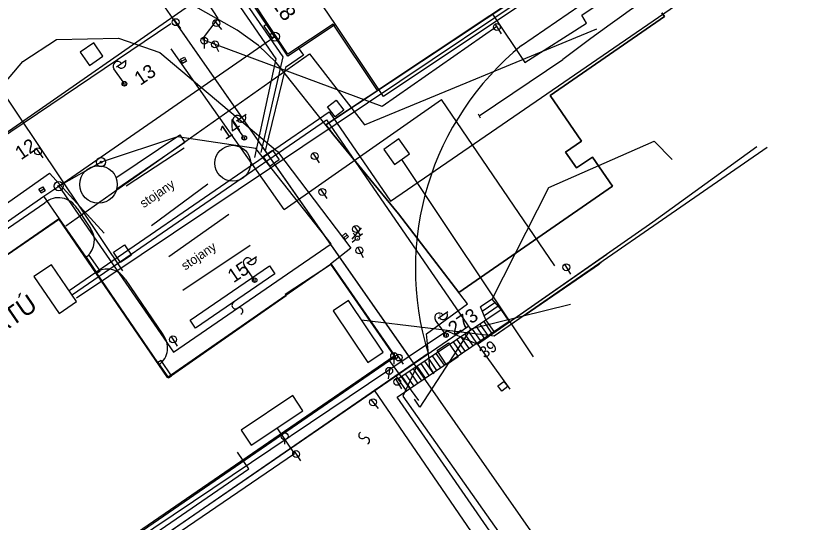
# Model space of a CAD drawing. Extents: x -469926 to -462499, y -1098642 to -1092733.
# Drawn here: x -464462.3 to -464375.3, y -1094761.4 to -1094706.3 of the extents above; entities that cross this region are included whole.
import ezdxf

# ---------------------------------------------------------------- set-up
doc = ezdxf.new("R2010")
doc.units = 0
for name, color, linetype in [('Vrstva 1', 7, 'Continuous'), ('Vrstva 10', 7, 'Continuous'), ('Vrstva 13', 7, 'Continuous'), ('Vrstva 16', 7, 'Continuous'), ('Vrstva 20', 7, 'Continuous'), ('Vrstva 24', 7, 'Continuous'), ('Vrstva 4', 7, 'Continuous'), ('Vrstva 40', 7, 'Continuous'), ('Vrstva 42', 7, 'Continuous'), ('Vrstva 46', 7, 'Continuous'), ('Vrstva 50', 7, 'Continuous'), ('Vrstva 51', 7, 'Continuous'), ('Vrstva 52', 7, 'Continuous'), ('Vrstva 54', 7, 'Continuous'), ('Vrstva 6', 7, 'Continuous'), ('Vrstva 60', 7, 'Continuous'), ('Vrstva 62', 7, 'Continuous'), ('Vrstva 7', 7, 'Continuous'), ('Vrstva 8', 7, 'Continuous'), ('Vrstva 9', 7, 'Continuous')]:
    doc.layers.add(name, color=color, linetype=linetype)

msp = doc.modelspace()

# ---------------------------------------------------------------- linework, layer by layer
at = {"layer": 'Vrstva 1'}
for p, q in [((-464373.11, -1094682.24), (-464422.24, -1094715.06)), ((-464427.47, -1094707.21), (-464429.84, -1094703.68)), ((-464434.96, -1094707.21), (-464435.86, -1094705.85)), ((-464434.11, -1094708.48), (-464434.96, -1094707.21)), ((-464427.47, -1094707.21), (-464432.65, -1094710.67)), ((-464422.24, -1094715.06), (-464427.47, -1094707.21)), ((-464457.61, -1094724.82), (-464434.07, -1094708.54)), ((-464434.07, -1094708.54), (-464434.11, -1094708.48)), ((-464432.65, -1094710.67), (-464434.07, -1094708.54)), ((-464411.814, -1094717.182), (-464402.712, -1094711.037)), ((-464459.23, -1094725.93), (-464457.61, -1094724.82)), ((-464457.54, -1094728.37), (-464459.23, -1094725.93)), ((-464457.54, -1094728.37), (-464467.21, -1094735.02)), ((-464454.63, -1094732.56), (-464457.54, -1094728.37)), ((-464454.29, -1094732.32), (-464454.63, -1094732.56)), ((-464453.11, -1094734.04), (-464454.29, -1094732.32)), ((-464427.88, -1094733.33), (-464432.93, -1094736.63)), ((-464420.92, -1094743.37), (-464427.88, -1094733.33)), ((-464453.46, -1094734.28), (-464453.11, -1094734.04)), ((-464446.8, -1094744.04), (-464453.46, -1094734.28)), ((-464432.84, -1094736.76), (-464445.32, -1094745.46)), ((-464432.93, -1094736.63), (-464432.84, -1094736.76)), ((-464556.88, -1094836.72), (-464421.58, -1094743.82)), ((-464446.45, -1094743.8), (-464446.8, -1094744.04)), ((-464445.32, -1094745.46), (-464446.45, -1094743.8)), ((-464421.58, -1094743.82), (-464420.92, -1094743.37))]:
    msp.add_line(p, q, dxfattribs=at)
msp.add_arc((-464259.002, -1094899.932), 237.347, 117.36153, 127.26357, dxfattribs=at)
at = {"layer": 'Vrstva 10'}
for points in [[(-464434.12, -1094708.54), (-464440.59, -1094698.79), (-464445.47, -1094691.31), (-464452.82, -1094680.32), (-464451.35, -1094672.85), (-464447.25, -1094648.21), (-464459.16, -1094626.32), (-464437.51, -1094611.73), (-464422.71, -1094601.84)], [(-464467.21, -1094735.02), (-464457.54, -1094728.37), (-464459.23, -1094725.93), (-464457.61, -1094724.82), (-464457.61, -1094724.82), (-464434.07, -1094708.54)]]:
    msp.add_lwpolyline(points, dxfattribs=at)
at = {"layer": 'Vrstva 13'}
for points in [[(-464416.727, -1094745.246), (-464417.167, -1094744.519), (-464417.54, -1094740.901), (-464413.085, -1094737.648), (-464420.586, -1094727.821), (-464427.644, -1094719.26), (-464433.907, -1094711.346), (-464435.845, -1094709.502), (-464438.155, -1094707.844), (-464442.994, -1094705.103), (-464444.974, -1094703.338), (-464445.508, -1094699.879), (-464443.691, -1094698.051), (-464441.726, -1094696.673), (-464436.39, -1094693.583), (-464435.229, -1094692.809), (-464430.268, -1094689.368), (-464429.004, -1094688.426), (-464419.517, -1094681.28), (-464418.51, -1094680.585), (-464417.336, -1094680.339), (-464412.102, -1094687.228), (-464400.883, -1094680.026), (-464399.022, -1094682.846)], [(-464577.203, -1094814.915), (-464588.105, -1094798.729), (-464563.394, -1094781.758), (-464539.828, -1094765.367), (-464538.684, -1094766.974), (-464515.578, -1094750.881), (-464516.681, -1094749.247), (-464507.774, -1094743.087), (-464497.543, -1094739.644), (-464468.806, -1094719.853), (-464461.527, -1094711.239), (-464457.849, -1094708.87), (-464451.112, -1094708.727), (-464446.582, -1094710.263), (-464433.775, -1094721.042), (-464425.798, -1094731.568), (-464428.001, -1094733.301)]]:
    msp.add_lwpolyline(points, dxfattribs=at)
at = {"layer": 'Vrstva 16'}
for p, q in [((-464450.634, -1094734.025), (-464472.699, -1094701.157)), ((-464445.084, -1094706.665), (-464444.344, -1094707.674)), ((-464440.67, -1094706.776), (-464439.891, -1094707.755)), ((-464410.073, -1094707.184), (-464409.43, -1094708.257)), ((-464441.766, -1094708.602), (-464441.766, -1094709.852)), ((-464440.761, -1094709.056), (-464440.194, -1094710.169)), ((-464460.082, -1094720.726), (-464459.357, -1094721.745)), ((-464429.942, -1094721.235), (-464429.257, -1094722.279)), ((-464429.112, -1094725.144), (-464428.415, -1094726.183)), ((-464425.43, -1094729.188), (-464424.726, -1094730.219)), ((-464425.224, -1094730.319), (-464425.546, -1094729.936)), ((-464424.506, -1094730.009), (-464424.908, -1094730.347)), ((-464425.252, -1094730.635), (-464425.654, -1094730.973)), ((-464425.061, -1094730.475), (-464425.099, -1094730.507)), ((-464425.024, -1094731.485), (-464424.461, -1094732.602)), ((-464402.514, -1094733.329), (-464401.87, -1094734.399)), ((-464445.366, -1094741.186), (-464444.716, -1094742.253)), ((-464421.056, -1094742.948), (-464421.119, -1094744.197)), ((-464420.775, -1094743.169), (-464420.075, -1094744.203)), ((-464421.558, -1094744.559), (-464421.738, -1094745.796)), ((-464420.929, -1094745.806), (-464420.289, -1094746.879)), ((-464423.6, -1094748.055), (-464422.825, -1094749.035)), ((-464433.005, -1094752.422), (-464433.004, -1094752.922)), ((-464431.949, -1094753.675), (-464431.273, -1094754.727))]:
    msp.add_line(p, q, dxfattribs=at)
for points in [[(-464444.243, -1094711.231), (-464444.359, -1094711.009), (-464443.915, -1094710.777), (-464443.683, -1094711.221), (-464444.127, -1094711.453), (-464444.243, -1094711.231), (-464443.799, -1094710.999)], [(-464428.325, -1094716.199), (-464427.374, -1094715.467), (-464426.551, -1094716.536), (-464427.502, -1094717.268), (-464428.325, -1094716.199)], [(-464435.325, -1094721.587), (-464434.339, -1094720.903), (-464433.607, -1094721.959), (-464434.593, -1094722.643), (-464435.325, -1094721.587)], [(-464459.639, -1094725.379), (-464459.771, -1094725.167), (-464459.346, -1094724.904), (-464459.083, -1094725.329), (-464459.508, -1094725.592), (-464459.639, -1094725.379), (-464459.215, -1094725.117)], [(-464426.569, -1094730.447), (-464426.732, -1094730.258), (-464426.355, -1094729.931), (-464426.028, -1094730.308), (-464426.405, -1094730.635), (-464426.569, -1094730.447), (-464426.191, -1094730.119)], [(-464451.636, -1094732.026), (-464450.431, -1094731.219), (-464449.689, -1094732.327), (-464450.894, -1094733.134), (-464451.636, -1094732.026)], [(-464409.771, -1094746.566), (-464409.116, -1094746.079), (-464408.698, -1094746.641), (-464409.353, -1094747.128), (-464409.771, -1094746.566)]]:
    msp.add_lwpolyline(points, dxfattribs=at)
for centre, radius in [((-464444.862, -1094706.968), 0.375), ((-464440.436, -1094707.07), 0.375), ((-464409.88, -1094707.506), 0.375), ((-464441.766, -1094708.977), 0.375), ((-464440.591, -1094709.39), 0.375), ((-464459.864, -1094721.032), 0.375), ((-464429.737, -1094721.548), 0.375), ((-464428.903, -1094725.456), 0.375), ((-464425.219, -1094729.497), 0.375), ((-464425.08, -1094730.491), 0.225), ((-464424.855, -1094731.82), 0.375), ((-464402.321, -1094733.65), 0.375), ((-464445.171, -1094741.506), 0.375), ((-464421.075, -1094743.323), 0.375), ((-464420.565, -1094743.479), 0.375), ((-464421.612, -1094744.93), 0.375), ((-464420.737, -1094746.128), 0.375), ((-464423.368, -1094748.349), 0.375), ((-464433.005, -1094752.044), 0.378), ((-464431.746, -1094753.991), 0.375)]:
    msp.add_circle(centre, radius, dxfattribs=at)
at = {"layer": 'Vrstva 20'}
msp.add_line((-464416.145, -1094738.798), (-464416.09, -1094738.863), dxfattribs=at)
at = {"layer": 'Vrstva 24'}
for centre, radius in [((-464434.07, -1094708.54), 0.5), ((-464434.07, -1094708.54), 0.1), ((-464453, -1094722.21), 0.5), ((-464453, -1094722.21), 0.1), ((-464457.61, -1094724.82), 0.5), ((-464457.61, -1094724.82), 0.1)]:
    msp.add_circle(centre, radius, dxfattribs=at)
at = {"layer": 'Vrstva 4'}
for p, q in [((-464434.96, -1094707.21), (-464435.25, -1094707.4)), ((-464435.25, -1094707.4), (-464434.4, -1094708.68)), ((-464434.4, -1094708.68), (-464434.11, -1094708.48)), ((-464444.66, -1094719.47), (-464453, -1094722.21)), ((-464436.14, -1094720.71), (-464444.66, -1094719.47)), ((-464427.95, -1094731.1), (-464436.14, -1094720.71)), ((-464453, -1094722.21), (-464457.61, -1094724.82)), ((-464457.61, -1094724.82), (-464445.12, -1094742.91)), ((-464551.2, -1094789.32), (-464459.23, -1094725.93)), ((-464445.12, -1094742.91), (-464427.95, -1094731.1)), ((-464454.63, -1094732.56), (-464453.46, -1094734.28)), ((-464418.39, -1094748.16), (-464421.58, -1094743.82)), ((-464446.8, -1094744.04), (-464445.66, -1094745.7)), ((-464445.66, -1094745.7), (-464445.32, -1094745.46))]:
    msp.add_line(p, q, dxfattribs=at)
at = {"layer": 'Vrstva 40'}
for p, q in [((-464440.226, -1094706.573), (-464446.776, -1094696.556)), ((-464441.96, -1094708.835), (-464440.226, -1094706.573)), ((-464561.227, -1094785.137), (-464445.383, -1094707.12)), ((-464409.879, -1094707.443), (-464422.365, -1094716.14)), ((-464422.365, -1094716.14), (-464441.917, -1094708.879)), ((-464433.047, -1094727.353), (-464445.355, -1094709.881)), ((-464433.047, -1094727.353), (-464415.906, -1094715.372)), ((-464403.57, -1094733.511), (-464415.906, -1094715.372)), ((-464425.659, -1094730.577), (-464424.619, -1094729.359))]:
    msp.add_line(p, q, dxfattribs=at)
at = {"layer": 'Vrstva 42'}
for p, q in [((-464443.683, -1094708.688), (-464449.507, -1094700.312)), ((-464419.514, -1094743.245), (-464444.891, -1094706.961)), ((-464395.541, -1094777.523), (-464444.891, -1094706.961)), ((-464395.541, -1094777.523), (-464444.891, -1094706.961)), ((-464424.291, -1094718.147), (-464398.986, -1094707.703)), ((-464456.836, -1094729.156), (-464430.298, -1094710.417)), ((-464430.298, -1094710.417), (-464424.291, -1094718.147)), ((-464420.552, -1094719.683), (-464422.181, -1094720.844)), ((-464419.391, -1094721.312), (-464420.552, -1094719.683)), ((-464422.181, -1094720.844), (-464421.02, -1094722.473)), ((-464421.02, -1094722.473), (-464419.391, -1094721.312)), ((-464420.261, -1094721.932), (-464405.939, -1094743.407)), ((-464420.261, -1094721.932), (-464413.58, -1094731.95)), ((-464418.652, -1094744.5), (-464420.138, -1094747.69)), ((-464418.652, -1094744.5), (-464420.138, -1094747.69)), ((-464418.652, -1094744.5), (-464420.138, -1094747.69)), ((-464420.138, -1094747.69), (-464399.874, -1094776.339)), ((-464420.138, -1094747.69), (-464399.874, -1094776.339))]:
    msp.add_line(p, q, dxfattribs=at)
at = {"layer": 'Vrstva 46'}
for p, q in [((-464410.171, -1094741.126), (-464380.436, -1094720.58)), ((-464410.171, -1094741.126), (-464398.534, -1094733.086)), ((-464424.64, -1094739.394), (-464410.171, -1094741.126)), ((-464431.937, -1094753.947), (-464433.798, -1094751.147)), ((-464559.12, -1094840.469), (-464431.937, -1094753.947))]:
    msp.add_line(p, q, dxfattribs=at)
for points in [[(-464422.286, -1094742.915), (-464426.049, -1094737.287), (-464427.717, -1094738.403), (-464423.954, -1094744.031)], [(-464436.63, -1094753.041), (-464431.002, -1094749.278), (-464432.118, -1094747.61), (-464437.746, -1094751.373)]]:
    msp.add_lwpolyline(points, close=True, dxfattribs=at)
at = {"layer": 'Vrstva 50'}
for p, q in [((-464407.192, -1094709.513), (-464386.425, -1094695.207)), ((-464530.031, -1094820.628), (-464417.379, -1094743.024))]:
    msp.add_line(p, q, dxfattribs=at)
for centre, radius, start, end in [((-464387.43, -1094733.825), 31.33, 129.10582, 197.07458), ((-464788.393, -1094224.636), 770.024, 301.141897, 318.237586)]:
    msp.add_arc(centre, radius, start, end, dxfattribs=at)
at = {"layer": 'Vrstva 51'}
for p, q in [((-464392.888, -1094728.721), (-464381.577, -1094720.509)), ((-464411.992, -1094742.011), (-464392.888, -1094728.721)), ((-464411.992, -1094742.011), (-464397.909, -1094732.214)), ((-464450.801, -1094764.38), (-464415.327, -1094740.582)), ((-464415.327, -1094740.582), (-464411.992, -1094742.011)), ((-464411.992, -1094742.011), (-464408.469, -1094746.934))]:
    msp.add_line(p, q, dxfattribs=at)
for centre, radius, start, end in [((-464438.37, -1094737.81), 0.376, 118.57036, 304.88149), ((-464437.935, -1094738.425), 0.377, 297.89432, 125.55753), ((-464424.556, -1094751.938), 0.376, 118.57036, 304.88149), ((-464424.122, -1094752.553), 0.377, 297.89432, 125.55753)]:
    msp.add_arc(centre, radius, start, end, dxfattribs=at)
at = {"layer": 'Vrstva 52'}
for p, q in [((-464524.901, -1094770.255), (-464458.613, -1094723.394)), ((-464458.613, -1094723.394), (-464452.664, -1094729.934))]:
    msp.add_line(p, q, dxfattribs=at)
at = {"layer": 'Vrstva 54'}
msp.add_line((-464398.694, -1094733.308), (-464406.919, -1094738.958), dxfattribs=at)
for points in [[(-464352.593, -1094671.691), (-464371.252, -1094680.429), (-464455.668, -1094737.009)], [(-464435.557, -1094721.165), (-464433.163, -1094710.746), (-464442.193, -1094697.6), (-464429.651, -1094688.985), (-464434.299, -1094682.174)], [(-464435.207, -1094682.779), (-464434.544, -1094683.745), (-464446.843, -1094692.193), (-464433.955, -1094710.954), (-464436.3, -1094721.697)], [(-464456.461, -1094736.181), (-464428.135, -1094716.724), (-464421.453, -1094726.452), (-464366.671, -1094688.821)], [(-464431.511, -1094709.747), (-464430.956, -1094710.555), (-464432.904, -1094711.893), (-464435.13, -1094720.971)], [(-464456.126, -1094736.615), (-464428.436, -1094717.594), (-464412.768, -1094740.403), (-464418.259, -1094748.9), (-464418.861, -1094748.023)], [(-464401.849, -1094737.706), (-464412.768, -1094740.403)], [(-464412.95, -1094740.058), (-464533.835, -1094823.096), (-464535.425, -1094820.781)], [(-464481.637, -1094786.338), (-464436.891, -1094755.601), (-464438.139, -1094753.784)]]:
    msp.add_lwpolyline(points, dxfattribs=at)
for points in [[(-464454.274, -1094711.679), (-464452.805, -1094710.671), (-464453.791, -1094709.236), (-464455.259, -1094710.245)], [(-464457.569, -1094738.673), (-464455.668, -1094737.367), (-464458.413, -1094733.371), (-464460.314, -1094734.677)]]:
    msp.add_lwpolyline(points, close=True, dxfattribs=at)
at = {"layer": 'Vrstva 6'}
for p, q in [((-464451.32, -1094711.838), (-464450.256, -1094711.091)), ((-464450.599, -1094713.471), (-464451.606, -1094712.04)), ((-464450.608, -1094713.874), (-464450.533, -1094713.44)), ((-464450.427, -1094713.924), (-464450.345, -1094713.452)), ((-464438.263, -1094717.719), (-464437.199, -1094716.972)), ((-464437.542, -1094719.352), (-464438.549, -1094717.921)), ((-464437.551, -1094719.755), (-464437.476, -1094719.321)), ((-464437.37, -1094719.805), (-464437.288, -1094719.333)), ((-464450.275, -1094724.777), (-464443.944, -1094720.655)), ((-464447.49, -1094729.095), (-464441.367, -1094724.579)), ((-464445.611, -1094732.477), (-464439.093, -1094727.889)), ((-464444.077, -1094736.145), (-464436.751, -1094731.238)), ((-464437.134, -1094733.217), (-464436.07, -1094732.47)), ((-464436.413, -1094734.85), (-464437.42, -1094733.419)), ((-464436.422, -1094735.253), (-464436.347, -1094734.819)), ((-464436.241, -1094735.303), (-464436.159, -1094734.831)), ((-464411.467, -1094738.44), (-464410.086, -1094737.479)), ((-464411.266, -1094738.916), (-464409.757, -1094737.866)), ((-464416.286, -1094739.213), (-464415.222, -1094738.466)), ((-464415.565, -1094740.846), (-464416.572, -1094739.415)), ((-464411.314, -1094739.563), (-464410.453, -1094740.813)), ((-464412.555, -1094740.397), (-464411.696, -1094741.644)), ((-464412.148, -1094740.114), (-464411.297, -1094741.349)), ((-464411.724, -1094739.842), (-464410.863, -1094741.092)), ((-464415.574, -1094741.249), (-464415.499, -1094740.815)), ((-464415.393, -1094741.299), (-464415.311, -1094740.827)), ((-464413.82, -1094741.239), (-464412.945, -1094742.508)), ((-464413.386, -1094740.942), (-464412.509, -1094742.214)), ((-464412.967, -1094740.664), (-464412.094, -1094741.932)), ((-464414.642, -1094741.775), (-464413.758, -1094743.058)), ((-464414.229, -1094741.51), (-464413.357, -1094742.775)), ((-464416.515, -1094743.036), (-464415.628, -1094744.323)), ((-464417.756, -1094743.861), (-464416.861, -1094745.159)), ((-464417.337, -1094743.582), (-464416.441, -1094744.883)), ((-464416.914, -1094743.301), (-464416.024, -1094744.593)), ((-464419.006, -1094744.702), (-464418.108, -1094746.006)), ((-464418.586, -1094744.425), (-464417.697, -1094745.716)), ((-464418.175, -1094744.148), (-464417.28, -1094745.447)), ((-464420.248, -1094745.536), (-464419.34, -1094746.854)), ((-464419.855, -1094745.263), (-464418.951, -1094746.575)), ((-464419.414, -1094744.976), (-464418.512, -1094746.285)), ((-464420.664, -1094745.806), (-464419.756, -1094747.124))]:
    msp.add_line(p, q, dxfattribs=at)
for points in [[(-464427.73, -1094707.186), (-464432.637, -1094710.453), (-464440.419, -1094698.689), (-464435.348, -1094695.222), (-464430.104, -1094703.362), (-464380.782, -1094670.806), (-464373.723, -1094681.72), (-464422.876, -1094714.416), (-464427.73, -1094707.186)], [(-464507.169, -1094762.211), (-464497.839, -1094755.715), (-464497.227, -1094756.509), (-464486.198, -1094748.987), (-464486.277, -1094748.871), (-464477.596, -1094742.948), (-464477.5, -1094743.088), (-464466.761, -1094735.712), (-464467.244, -1094735.013), (-464457.619, -1094728.363), (-464445.801, -1094745.673), (-464428.001, -1094733.301), (-464421.075, -1094743.323), (-464453.212, -1094765.413)], [(-464388.107, -1094794.983), (-464420.744, -1094747.805), (-464408.544, -1094739.523), (-464409.426, -1094738.248), (-464410.409, -1094737.111), (-464411.671, -1094737.959)], [(-464389.609, -1094796.064), (-464423.201, -1094747.021), (-464420.891, -1094745.477), (-464420.664, -1094745.806), (-464411.069, -1094739.385), (-464411.671, -1094737.959)], [(-464410.187, -1094740.66), (-464411.069, -1094739.385), (-464409.426, -1094738.248)], [(-464415.376, -1094744.267), (-464416.397, -1094742.712), (-464415.147, -1094741.871), (-464414.109, -1094743.414), (-464415.376, -1094744.267)]]:
    msp.add_lwpolyline(points, dxfattribs=at)
for centre in [(-464450.455, -1094713.676), (-464450.455, -1094713.676), (-464437.398, -1094719.557), (-464437.398, -1094719.557), (-464436.269, -1094735.055), (-464436.269, -1094735.055), (-464415.421, -1094741.051), (-464415.421, -1094741.051)]:
    msp.add_circle(centre, 0.25, dxfattribs=at)
for centre, start, end in [((-464451.197, -1094711.753), 35.12401, 215.12401), ((-464450.784, -1094711.47), 214.42144, 35.82659), ((-464438.14, -1094717.634), 35.12401, 215.12401), ((-464437.727, -1094717.351), 214.42144, 35.82659), ((-464437.011, -1094733.132), 35.12401, 215.12401), ((-464436.598, -1094732.849), 214.42144, 35.82659), ((-464416.163, -1094739.128), 35.12401, 215.12401), ((-464415.75, -1094738.845), 214.42144, 35.82659)]:
    msp.add_arc(centre, 0.5, start, end, dxfattribs=at)
at = {"layer": 'Vrstva 60'}
for p, q in [((-464428.511, -1094718.164), (-464381.861, -1094687.134)), ((-464381.861, -1094687.134), (-464428.511, -1094718.164)), ((-464391.618, -1094706.358), (-464404.086, -1094714.965)), ((-464404.086, -1094714.965), (-464391.618, -1094706.358)), ((-464391.903, -1094705.947), (-464391.618, -1094706.358)), ((-464391.618, -1094706.358), (-464391.903, -1094705.947)), ((-464404.086, -1094714.965), (-464400.664, -1094719.923)), ((-464400.664, -1094719.923), (-464404.086, -1094714.965)), ((-464427.644, -1094719.26), (-464428.511, -1094718.164)), ((-464428.511, -1094718.164), (-464427.644, -1094719.26)), ((-464420.586, -1094727.821), (-464427.644, -1094719.26)), ((-464427.644, -1094719.26), (-464420.586, -1094727.821)), ((-464400.664, -1094719.923), (-464402.392, -1094721.116)), ((-464402.392, -1094721.116), (-464400.664, -1094719.923)), ((-464402.392, -1094721.116), (-464401.199, -1094722.844)), ((-464401.199, -1094722.844), (-464402.392, -1094721.116)), ((-464401.199, -1094722.844), (-464399.471, -1094721.652)), ((-464399.471, -1094721.652), (-464401.199, -1094722.844)), ((-464399.471, -1094721.652), (-464397.269, -1094724.841)), ((-464397.269, -1094724.841), (-464399.471, -1094721.652)), ((-464397.269, -1094724.841), (-464414.023, -1094736.419)), ((-464414.023, -1094736.419), (-464397.269, -1094724.841)), ((-464414.023, -1094736.419), (-464420.586, -1094727.821)), ((-464420.586, -1094727.821), (-464414.023, -1094736.419))]:
    msp.add_line(p, q, dxfattribs=at)
at = {"layer": 'Vrstva 62'}
for points in [[(-464410.349, -1094706.083), (-464406.85, -1094711.362), (-464400.12, -1094707.063), (-464400.64, -1094706.21), (-464384.79, -1094695.498), (-464383.94, -1094696.664), (-464378.88, -1094693.533), (-464368.768, -1094688.099), (-464336.89, -1094673.316), (-464311.714, -1094661.832)], [(-464451.382, -1094723.918), (-464444.432, -1094719.227), (-464443.867, -1094720.052), (-464451.298, -1094725.145)], [(-464410.409, -1094737.111), (-464404.225, -1094724.959), (-464392.749, -1094719.941), (-464390.786, -1094721.917)], [(-464469.407, -1094733.686), (-464459.118, -1094726.638)], [(-464455.615, -1094727.261), (-464454.142, -1094729.428)], [(-464443.291, -1094739.419), (-464434.644, -1094733.506), (-464434.083, -1094734.366), (-464442.708, -1094740.293), (-464443.291, -1094739.419)], [(-464450.388, -1094734.956), (-464446.272, -1094740.987)], [(-464409.771, -1094746.566), (-464409.116, -1094746.079), (-464408.698, -1094746.641), (-464409.353, -1094747.128), (-464409.771, -1094746.566)]]:
    msp.add_lwpolyline(points, dxfattribs=at)
for centre, radius in [((-464438.649, -1094722.327), 1.95), ((-464453.278, -1094724.639), 2.044)]:
    msp.add_circle(centre, radius, dxfattribs=at)
for centre, radius, start, end in [((-464457.62, -1094728.373), 2.292, 29.00796, 130.8231), ((-464455.96, -1094730.74), 2.242, 311.06938, 35.8189), ((-464452.367, -1094736.146), 2.309, 31.02558, 115.96309), ((-464448.022, -1094742.432), 2.27, 306.40202, 39.5549)]:
    msp.add_arc(centre, radius, start, end, dxfattribs=at)
at = {"layer": 'Vrstva 8'}
for p, q in [((-464550.725, -1094779.946), (-464435.574, -1094699.659)), ((-464411.937, -1094716.965), (-464411.691, -1094717.399)), ((-464411.814, -1094717.182), (-464411.814, -1094717.182))]:
    msp.add_line(p, q, dxfattribs=at)

# ---------------------------------------------------------------- texts
at = {"layer": 'Vrstva 50'}
msp.add_text('2572/18', height=1.7, rotation=305.784, dxfattribs=at).set_placement((-464437.82, -1094700.326))
at = {"layer": 'Vrstva 54'}
msp.add_text('ATÚ', height=2, rotation=34.48569, dxfattribs=at).set_placement((-464464.186, -1094741.152))
at = {"layer": 'Vrstva 7'}
for s, height, rotation, p in [('13', 1.5, 34.1454, (-464448.726, -1094713.91)), ('14', 1.5, 34.1454, (-464439.465, -1094719.831)), ('12', 1.5, 34.1454, (-464461.717, -1094722.019)), ('stojany', 0.999, 34.31931, (-464448.351, -1094727.229)), ('stojany', 0.999, 34.31931, (-464443.836, -1094734.03)), ('15', 1.5, 34.1454, (-464438.565, -1094735.405)), ('273', 1.5, 34.1454, (-464414.539, -1094741.126))]:
    msp.add_text(s, height=height, rotation=rotation, dxfattribs=at).set_placement(p)
at = {"layer": 'Vrstva 9'}
msp.add_text('39', height=1.25, rotation=35.46481, dxfattribs=at).set_placement((-464411.241, -1094743.628))

doc.saveas('drawing.dxf')
